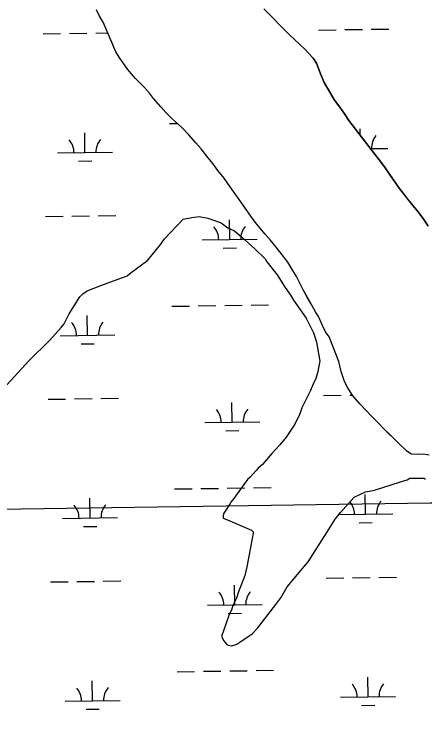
# Model space of a CAD drawing. Extents: x 3767014 to 3805179, y 361544 to 387384.
# Drawn here: x 3799068 to 3799817, y 373026 to 374312 of the extents above; entities that cross this region are included whole.
import ezdxf

# ---------------------------------------------------------------- set-up
doc = ezdxf.new("R2010")
doc.units = 0
for name, color, linetype in [('V-GRID-MAJR', 7, 'Continuous'), ('V-SITE-VEGE', 7, 'Continuous'), ('V-TOPO-SHOR', 7, 'Continuous'), ('V-WETL-SWMP', 7, 'Continuous')]:
    doc.layers.add(name, color=color, linetype=linetype)

msp = doc.modelspace()

# ---------------------------------------------------------------- linework, layer by layer
at = {"layer": 'V-GRID-MAJR'}
msp.add_spline([(3771169.95, 373025.6), (3773820.257, 373061.356), (3779120.863, 373133.445), (3784421.458, 373206.305), (3789722.043, 373279.937), (3795022.617, 373354.339), (3800323.181, 373429.512), (3802973.458, 373467.388)], degree=3, dxfattribs=at)
at = {"layer": 'V-SITE-VEGE'}
for p, q in [((3799342.239, 373903.017), (3799376.34, 373939.25)), ((3799376.34, 373939.25), (3799392.237, 373942.086)), ((3799392.237, 373942.086), (3799405.498, 373943.565)), ((3799405.498, 373943.565), (3799421.456, 373941.093)), ((3799421.456, 373941.093), (3799445.454, 373932.076)), ((3799445.454, 373932.076), (3799457.507, 373922.921)), ((3799457.507, 373922.921), (3799469.514, 373917.748)), ((3799469.514, 373917.748), (3799482.925, 373905.956)), ((3799335.712, 373893.647), (3799342.239, 373903.017)), ((3799482.925, 373905.956), (3799507.058, 373884.99)), ((3799312.154, 373864.172), (3799335.712, 373893.647)), ((3799507.058, 373884.99), (3799525.857, 373866.622)), ((3799279.243, 373839.899), (3799312.154, 373864.172)), ((3799525.857, 373866.622), (3799528.57, 373861.34)), ((3799528.57, 373861.34), (3799547.428, 373837.661)), ((3799226.39, 373818.053), (3799273.977, 373835.857)), ((3799273.977, 373835.857), (3799279.243, 373839.899)), ((3799547.428, 373837.661), (3799560.943, 373816.577)), ((3799193.374, 373803.072), (3799201.277, 373808.473)), ((3799201.277, 373808.473), (3799226.39, 373818.053)), ((3799560.943, 373816.577), (3799571.746, 373800.77)), ((3799168.565, 373766.946), (3799188.125, 373797.702)), ((3799188.125, 373797.702), (3799193.374, 373803.072)), ((3799571.746, 373800.77), (3799577.161, 373791.538)), ((3799577.161, 373791.538), (3799600.107, 373758.614)), ((3799159.486, 373748.256), (3799168.565, 373766.946)), ((3799600.107, 373758.614), (3799613.685, 373732.22)), ((3799154.253, 373741.559), (3799159.486, 373748.256)), ((3799133.274, 373718.75), (3799154.253, 373741.559)), ((3799613.685, 373732.22), (3799616.446, 373722.961)), ((3799095.205, 373681.143), (3799133.274, 373718.75)), ((3799616.446, 373722.961), (3799619.192, 373715.025)), ((3799619.192, 373715.025), (3799624.896, 373680.573)), ((3799041.439, 373623.442), (3799095.205, 373681.143)), ((3799624.896, 373680.573), (3799621.158, 373659.29)), ((3799621.158, 373659.29), (3799617.312, 373647.297)), ((3799613.407, 373640.617), (3799608.25, 373627.282)), ((3799617.312, 373647.297), (3799613.407, 373640.617)), ((3799608.25, 373627.282), (3799592.685, 373595.243)), ((3799592.685, 373595.243), (3799588.829, 373584.577)), ((3799588.829, 373584.577), (3799579.748, 373565.889)), ((3799579.748, 373565.889), (3799564.093, 373541.813)), ((3799564.093, 373541.813), (3799552.299, 373528.403)), ((3799552.299, 373528.403), (3799537.881, 373512.308)), ((3799537.881, 373512.308), (3799533.944, 373508.279)), ((3799533.944, 373508.279), (3799520.854, 373492.2)), ((3799520.854, 373492.2), (3799512.963, 373485.473)), ((3799509.026, 373481.444), (3799498.547, 373469.375)), ((3799512.963, 373485.473), (3799509.026, 373481.444)), ((3799493.283, 373465.333), (3799486.75, 373455.965)), ((3799498.547, 373469.375), (3799493.283, 373465.333)), ((3799724.5, 373445.414), (3799772.119, 373460.563)), ((3799772.119, 373460.563), (3799784.019, 373464.681)), ((3799784.019, 373464.681), (3799789.297, 373467.395)), ((3799789.297, 373467.395), (3799815.845, 373467.7)), ((3799815.845, 373467.7), (3799817.203, 373465.062)), ((3799486.75, 373455.965), (3799468.457, 373430.533)), ((3799687.473, 373433.042), (3799708.604, 373442.577)), ((3799708.604, 373442.577), (3799724.5, 373445.414)), ((3799463.225, 373423.836), (3799461.928, 373421.165)), ((3799468.457, 373430.533), (3799463.225, 373423.836)), ((3799662.571, 373404.88), (3799687.473, 373433.042)), ((3799461.928, 373421.165), (3799450.179, 373403.774)), ((3799450.179, 373403.774), (3799448.897, 373399.776)), ((3799448.897, 373399.776), (3799448.958, 373394.468)), ((3799653.416, 373392.825), (3799662.571, 373404.88)), ((3799448.958, 373394.468), (3799456.954, 373391.904)), ((3799456.954, 373391.904), (3799500.984, 373372.495)), ((3799637.762, 373368.749), (3799653.416, 373392.825)), ((3799500.984, 373372.495), (3799503.669, 373369.869)), ((3799503.699, 373367.217), (3799496.173, 373328.631)), ((3799503.669, 373369.869), (3799503.699, 373367.217)), ((3799603.859, 373315.261), (3799637.762, 373368.749)), ((3799496.173, 373328.631), (3799492.454, 373306.021)), ((3799492.454, 373306.021), (3799488.653, 373290.046)), ((3799590.768, 373299.182), (3799603.859, 373315.261)), ((3799565.883, 373269.691), (3799590.768, 373299.182)), ((3799488.653, 373290.046), (3799477.041, 373260.709)), ((3799554.164, 373249.643), (3799565.883, 373269.691)), ((3799477.041, 373260.709), (3799473.197, 373248.716)), ((3799473.197, 373248.716), (3799466.711, 373235.367)), ((3799545.01, 373237.591), (3799554.164, 373249.643)), ((3799466.711, 373235.367), (3799464.146, 373227.369)), ((3799520.155, 373205.445), (3799545.01, 373237.591)), ((3799460.257, 373219.362), (3799458.975, 373215.366)), ((3799464.146, 373227.369), (3799460.257, 373219.362)), ((3799458.975, 373215.366), (3799446.114, 373179.374)), ((3799512.313, 373194.734), (3799520.155, 373205.445)), ((3799501.815, 373183.995), (3799512.313, 373194.734)), ((3799446.114, 373179.374), (3799450.185, 373171.459)), ((3799479.418, 373169.136), (3799501.815, 373183.995)), ((3799450.185, 373171.459), (3799455.571, 373164.881)), ((3799455.571, 373164.881), (3799458.24, 373163.582)), ((3799464.892, 373162.331), (3799474.155, 373165.094)), ((3799474.155, 373165.094), (3799479.418, 373169.136)), ((3799458.24, 373163.582), (3799464.892, 373162.331))]:
    msp.add_line(p, q, dxfattribs=at)
at = {"layer": 'V-TOPO-SHOR'}
for points in [[(3799253.739, 374243.775), (3799246.977, 374259.262), (3799230.377, 374297.382), (3799224.063, 374308.683), (3799218.386, 374320.069)], [(3799522.938, 374322.107), (3799570.776, 374274.17), (3799579.852, 374265.693)], [(3799579.852, 374265.693), (3799588.931, 374256.817), (3799597.608, 374248.338), (3799604.674, 374241.236), (3799612.76, 374232.151), (3799619.049, 374223.043), (3799623.163, 374212.316), (3799626.452, 374203.774), (3799632.818, 374188.084), (3799638.927, 374177.379), (3799645.026, 374167.473), (3799652.147, 374155.582), (3799661.467, 374143.118), (3799669.989, 374130.847), (3799678.109, 374118.569), (3799720.245, 374063.381), (3799735.832, 374043.807), (3799744.145, 374032.33), (3799752.257, 374020.848), (3799769.706, 373995.709), (3799776.188, 373987.204), (3799783.88, 373977.515), (3799795.019, 373963.275), (3799803.518, 373952.798), (3799813.244, 373939.94), (3799822.776, 373926.481)], [(3799824.224, 373509.264), (3799813.627, 373511.138), (3799805.851, 373510.651), (3799791.28, 373511.083), (3799783.231, 373516.977), (3799769.307, 373530.785), (3799753.973, 373545.573), (3799741.868, 373557.206), (3799730.962, 373568.654), (3799719.055, 373580.49), (3799709.153, 373591.35), (3799698.245, 373602.997), (3799686.115, 373616.825), (3799675.363, 373632.265), (3799669.424, 373645.565), (3799664.248, 373661.867), (3799659.657, 373679.574), (3799649.789, 373704.799), (3799642.38, 373724.669), (3799635.687, 373734.167), (3799629.772, 373745.274), (3799623, 373761.756), (3799618.125, 373769.282), (3799610.595, 373782.166), (3799602.042, 373797.233), (3799594.708, 373810.318), (3799582.859, 373834.523), (3799575.746, 373845.816), (3799566.596, 373860.875), (3799556.868, 373873.931), (3799545.735, 373887.771), (3799534.608, 373901.213), (3799525.509, 373911.684), (3799512.766, 373926.702), (3799505.475, 373936.194), (3799496.351, 373948.859), (3799488.636, 373960.344), (3799462.07, 373997.751), (3799451.117, 374013.388), (3799439.579, 374027.822), (3799430.055, 374040.483), (3799419.328, 374053.727), (3799408.801, 374066.976), (3799399.493, 374078.242), (3799386.157, 374093.055), (3799374.852, 374104.497), (3799367.184, 374111.991), (3799355.494, 374122.233), (3799344.592, 374133.282), (3799335.299, 374143.352), (3799321.954, 374158.761), (3799314.659, 374168.454), (3799305.764, 374178.528), (3799298.093, 374186.421), (3799289.612, 374195.105), (3799281.526, 374204.19), (3799275.659, 374211.304), (3799269.177, 374219.81), (3799260.653, 374232.284), (3799253.739, 374243.775)]]:
    msp.add_lwpolyline(points, dxfattribs=at)
at = {"layer": 'V-WETL-SWMP'}
for p, q in [((3799224.063, 374308.682), (3799218.386, 374320.07)), ((3799570.776, 374274.169), (3799522.938, 374322.107)), ((3799230.378, 374297.381), (3799224.063, 374308.682)), ((3799253.739, 374243.776), (3799230.378, 374297.381)), ((3799622.808, 374283.372), (3799654.805, 374283.817)), ((3799670.804, 374284.039), (3799702.801, 374284.483)), ((3799718.799, 374284.706), (3799750.796, 374285.15)), ((3799120.949, 374276.402), (3799152.946, 374276.847)), ((3799168.944, 374277.069), (3799200.941, 374277.513)), ((3799216.94, 374277.736), (3799238.807, 374278.039)), ((3799579.852, 374265.693), (3799570.776, 374274.169)), ((3799597.609, 374248.338), (3799579.852, 374265.693)), ((3799604.674, 374241.236), (3799597.609, 374248.338)), ((3799260.655, 374232.283), (3799253.739, 374243.776)), ((3799612.76, 374232.15), (3799604.674, 374241.236)), ((3799269.178, 374219.81), (3799260.655, 374232.283)), ((3799275.66, 374211.305), (3799269.178, 374219.81)), ((3799619.049, 374223.044), (3799612.76, 374232.15)), ((3799626.453, 374203.774), (3799619.049, 374223.044)), ((3799281.528, 374204.189), (3799275.66, 374211.305)), ((3799289.613, 374195.104), (3799281.528, 374204.189)), ((3799305.765, 374178.529), (3799289.613, 374195.104)), ((3799632.818, 374188.084), (3799626.453, 374203.774)), ((3799638.927, 374177.379), (3799632.818, 374188.084)), ((3799314.66, 374168.455), (3799305.765, 374178.529)), ((3799321.954, 374158.762), (3799314.66, 374168.455)), ((3799645.026, 374167.473), (3799638.927, 374177.379)), ((3799335.299, 374143.352), (3799321.954, 374158.762)), ((3799652.146, 374155.582), (3799645.026, 374167.473)), ((3799661.467, 374143.119), (3799652.146, 374155.582)), ((3799344.593, 374133.282), (3799335.299, 374143.352)), ((3799669.988, 374130.846), (3799661.467, 374143.119)), ((3799355.494, 374122.233), (3799344.593, 374133.282)), ((3799678.11, 374118.568), (3799669.988, 374130.846)), ((3799367.184, 374111.992), (3799355.494, 374122.233)), ((3799720.245, 374063.381), (3799678.11, 374118.568)), ((3799351.24, 374113.084), (3799365.707, 374113.285)), ((3799374.852, 374104.498), (3799367.184, 374111.992)), ((3799386.157, 374093.055), (3799374.852, 374104.498)), ((3799197.367, 374060.2), (3799196.867, 374096.196)), ((3799399.495, 374078.243), (3799386.157, 374093.055)), ((3799698.891, 374091.35), (3799698.727, 374103.166)), ((3799408.803, 374066.976), (3799399.495, 374078.243)), ((3799419.33, 374053.729), (3799408.803, 374066.976)), ((3799717.162, 374067.419), (3799749.222, 374067.864)), ((3799147.372, 374059.505), (3799247.363, 374060.894)), ((3799430.056, 374040.483), (3799419.33, 374053.729)), ((3799735.833, 374043.806), (3799720.245, 374063.381)), ((3799185.583, 374044.604), (3799209.581, 374044.937)), ((3799439.579, 374027.822), (3799430.056, 374040.483)), ((3799744.145, 374032.329), (3799735.833, 374043.806)), ((3799451.118, 374013.389), (3799439.579, 374027.822)), ((3799752.258, 374020.849), (3799744.145, 374032.329)), ((3799769.706, 373995.709), (3799752.258, 374020.849)), ((3799462.071, 373997.752), (3799451.118, 374013.389)), ((3799488.638, 373960.345), (3799462.071, 373997.752)), ((3799776.188, 373987.203), (3799769.706, 373995.709)), ((3799795.019, 373963.275), (3799776.188, 373987.203)), ((3799803.519, 373952.798), (3799795.019, 373963.275)), ((3799496.352, 373948.861), (3799488.638, 373960.345)), ((3799813.244, 373939.94), (3799803.519, 373952.798)), ((3799125.57, 373943.759), (3799157.567, 373944.204)), ((3799173.565, 373944.426), (3799205.562, 373944.871)), ((3799221.561, 373945.093), (3799253.557, 373945.537)), ((3799461.026, 373901.985), (3799460.526, 373937.981)), ((3799505.476, 373936.196), (3799496.352, 373948.861)), ((3799822.776, 373926.481), (3799813.244, 373939.94)), ((3799512.767, 373926.702), (3799505.476, 373936.196)), ((3799525.51, 373911.684), (3799512.767, 373926.702)), ((3799534.608, 373901.213), (3799525.51, 373911.684)), ((3799411.031, 373901.29), (3799511.022, 373902.679)), ((3799545.736, 373887.773), (3799534.608, 373901.213)), ((3799449.242, 373886.389), (3799473.24, 373886.722)), ((3799556.869, 373873.933), (3799545.736, 373887.773)), ((3799566.596, 373860.876), (3799556.869, 373873.933)), ((3799575.747, 373845.817), (3799566.596, 373860.876)), ((3799582.86, 373834.525), (3799575.747, 373845.817)), ((3799594.71, 373810.319), (3799582.86, 373834.525)), ((3799610.596, 373782.168), (3799594.71, 373810.319)), ((3799451.851, 373781.775), (3799483.848, 373782.219)), ((3799499.847, 373782.442), (3799531.844, 373782.886)), ((3799618.126, 373769.284), (3799610.596, 373782.168)), ((3799355.861, 373780.441), (3799387.857, 373780.886)), ((3799403.856, 373781.108), (3799435.853, 373781.553)), ((3799623.001, 373761.758), (3799618.126, 373769.284)), ((3799201.988, 373727.557), (3799201.488, 373763.554)), ((3799629.774, 373745.275), (3799623.001, 373761.758)), ((3799635.688, 373734.169), (3799629.774, 373745.275)), ((3799642.381, 373724.669), (3799635.688, 373734.169)), ((3799151.993, 373726.863), (3799251.983, 373728.252)), ((3799649.791, 373704.801), (3799642.381, 373724.669)), ((3799190.204, 373711.961), (3799214.201, 373712.294)), ((3799659.658, 373679.574), (3799649.791, 373704.801)), ((3799664.25, 373661.868), (3799659.658, 373679.574)), ((3799669.425, 373645.566), (3799664.25, 373661.868)), ((3799675.364, 373632.266), (3799669.425, 373645.566)), ((3799686.116, 373616.826), (3799675.364, 373632.266)), ((3799632.05, 373618.088), (3799664.047, 373618.532)), ((3799680.046, 373618.755), (3799684.727, 373618.82)), ((3799698.246, 373602.998), (3799686.116, 373616.826)), ((3799130.191, 373611.117), (3799162.188, 373611.561)), ((3799178.186, 373611.783), (3799210.183, 373612.228)), ((3799226.182, 373612.45), (3799258.178, 373612.894)), ((3799465.647, 373569.342), (3799465.147, 373605.339)), ((3799709.154, 373591.351), (3799698.246, 373602.998)), ((3799719.055, 373580.49), (3799709.154, 373591.351)), ((3799730.963, 373568.655), (3799719.055, 373580.49)), ((3799415.652, 373568.648), (3799515.643, 373570.036)), ((3799741.869, 373557.207), (3799730.963, 373568.655)), ((3799453.863, 373553.746), (3799477.861, 373554.079)), ((3799769.307, 373530.785), (3799741.869, 373557.207)), ((3799783.233, 373516.977), (3799769.307, 373530.785)), ((3799791.281, 373511.084), (3799783.233, 373516.977)), ((3799805.852, 373510.652), (3799791.281, 373511.084)), ((3799813.628, 373511.14), (3799805.852, 373510.652)), ((3799824.224, 373509.266), (3799813.628, 373511.14)), ((3799360.481, 373447.799), (3799392.478, 373448.243)), ((3799408.477, 373448.465), (3799440.474, 373448.91)), ((3799456.472, 373449.132), (3799488.469, 373449.576)), ((3799504.468, 373449.799), (3799536.464, 373450.243)), ((3799708.469, 373401.886), (3799707.969, 373437.882)), ((3799206.609, 373394.914), (3799206.109, 373430.911)), ((3799658.474, 373401.191), (3799758.464, 373402.58)), ((3799156.614, 373394.22), (3799256.604, 373395.609)), ((3799696.684, 373386.289), (3799720.682, 373386.623)), ((3799194.825, 373379.318), (3799218.822, 373379.651)), ((3799230.802, 373279.807), (3799262.799, 373280.252)), ((3799636.671, 373285.445), (3799668.668, 373285.89)), ((3799684.667, 373286.112), (3799716.663, 373286.556)), ((3799732.662, 373286.779), (3799764.659, 373287.223)), ((3799134.812, 373278.474), (3799166.809, 373278.918)), ((3799182.807, 373279.14), (3799214.804, 373279.585)), ((3799470.268, 373236.699), (3799469.768, 373272.696)), ((3799420.273, 373236.005), (3799520.263, 373237.394)), ((3799458.484, 373221.103), (3799482.481, 373221.436)), ((3799365.102, 373115.156), (3799397.099, 373115.6)), ((3799413.098, 373115.822), (3799445.095, 373116.267)), ((3799461.093, 373116.489), (3799493.09, 373116.934)), ((3799509.088, 373117.156), (3799541.085, 373117.6)), ((3799713.09, 373069.243), (3799712.59, 373105.239)), ((3799211.23, 373062.271), (3799210.73, 373098.268)), ((3799161.235, 373061.577), (3799261.225, 373062.966)), ((3799663.094, 373068.548), (3799763.085, 373069.937)), ((3799701.305, 373053.647), (3799725.303, 373053.98)), ((3799199.446, 373046.675), (3799223.443, 373047.009))]:
    msp.add_line(p, q, dxfattribs=at)
for centre, start, end in [((3799754.458, 374068.412), 140.024034, 181.567693), ((3799142.123, 374059.907), 0.024037, 41.567696), ((3799252.598, 374061.442), 140.024034, 181.567693), ((3799405.782, 373901.692), 0.024037, 41.567696), ((3799516.257, 373903.227), 140.024034, 181.567693), ((3799146.744, 373727.264), 0.024037, 41.567696), ((3799257.219, 373728.799), 140.024034, 181.567693), ((3799410.403, 373569.049), 0.024037, 41.567696), ((3799520.878, 373570.584), 140.024034, 181.567693), ((3799653.225, 373401.593), 0.024037, 41.567696), ((3799763.7, 373403.128), 140.024034, 181.567693), ((3799151.365, 373394.622), 0.024037, 41.567696), ((3799261.84, 373396.156), 140.024034, 181.567693), ((3799415.024, 373236.407), 0.024037, 41.567696), ((3799525.499, 373237.941), 140.024034, 181.567693), ((3799657.845, 373068.95), 0.024037, 41.567696), ((3799768.321, 373070.485), 140.024034, 181.567693), ((3799155.986, 373061.979), 0.024037, 41.567696), ((3799266.461, 373063.513), 140.024034, 181.567693)]:
    msp.add_arc(centre, 35.246, start, end, dxfattribs=at)

doc.saveas('drawing.dxf')
